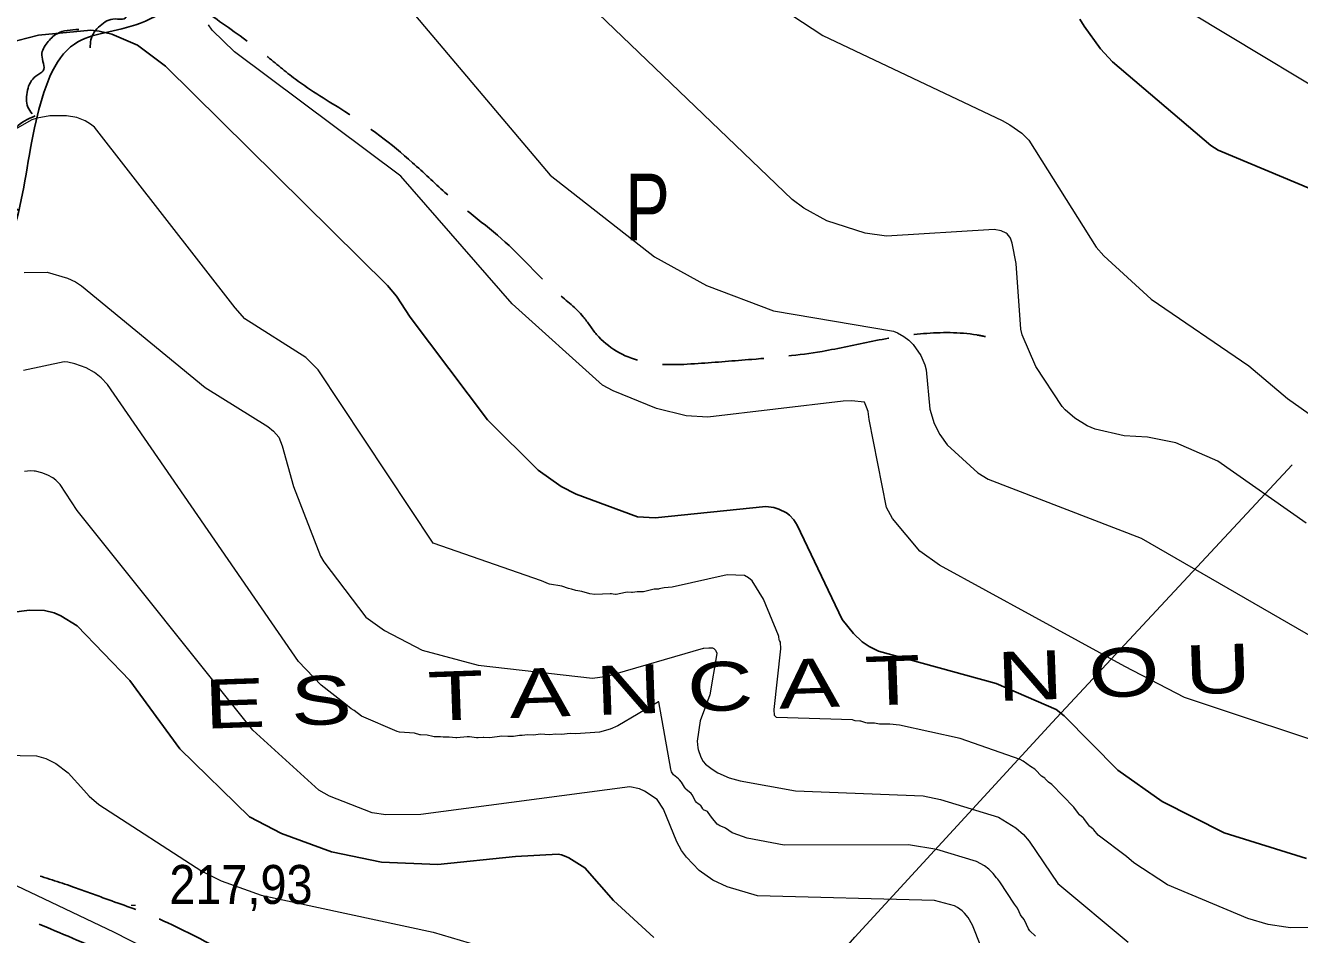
# Model space of a CAD drawing. Extents: x 480269 to 484877, y 4383588 to 4386804.
# Drawn here: x 483634.3 to 483920.8, y 4385239.6 to 4385443.8 of the extents above; entities that cross this region are included whole.
import ezdxf
from ezdxf.enums import TextEntityAlignment as Align

# ---------------------------------------------------------------- set-up
doc = ezdxf.new("R2010")
doc.units = 0
doc.header["$LTSCALE"] = 3.8
doc.linetypes.add('LONG_DASHED', pattern=[7.5, 6, -1.5])
for name, color, linetype, lineweight in [('27', 7, 'Continuous', 25), ('38', 7, 'Continuous', 25), ('51', 7, 'Continuous', 13), ('7', 7, 'Continuous', 13), ('8', 7, 'Continuous', 25), ('9', 7, 'Continuous', 13)]:
    doc.layers.add(name, color=color, linetype=linetype, lineweight=lineweight)
doc.layers.add('31', color=7, linetype='Continuous')
doc.layers.add('5', color=7, linetype='Continuous')

msp = doc.modelspace()

# ---------------------------------------------------------------- linework, layer by layer
at = {"layer": '27'}
for points in [[(483603.65, 4385366.99), (483624.2, 4385382.47), (483632.03, 4385398.91), (483636.72, 4385422.41), (483645.34, 4385439.65), (483660.21, 4385444.35), (483671.96, 4385455.31), (483662.56, 4385467.06), (483659.43, 4385476.46), (483674.31, 4385492.91), (483694.66, 4385499.96), (483704.06, 4385490.56), (483711.11, 4385468.63), (483722.85, 4385451.4), (483736.16, 4385456.1), (483742.42, 4385467.85), (483748.69, 4385484.3), (483759.65, 4385490.56), (483776.88, 4385484.3), (483802.71, 4385469.41), (483826.99, 4385463.15), (483860.65, 4385463.15), (483873.96, 4385476.46), (483902.15, 4385486.65), (483911.55, 4385506.23), (483932.69, 4385513.28), (483942.86, 4385514.85), (483932.69, 4385531.3), (483915.46, 4385547.75), (483903.72, 4385547.75), (483886.49, 4385539.13), (483871.61, 4385529.73), (483863.78, 4385533.65), (483865.35, 4385544.61), (483871.61, 4385560.28), (483873.96, 4385572.03), (483874.75, 4385588.48), (483884.93, 4385596.31), (483910.76, 4385592.4), (483924.07, 4385597.1), (483936.6, 4385618.25), (483939.73, 4385664.46), (483945.7, 4385679.85)], [(483648.9, 4385438.8), (483649.04, 4385440.57), (483651.11, 4385443.75), (483654.47, 4385445.28), (483656.53, 4385445.32), (483658.31, 4385448.39), (483660.85, 4385449.97), (483663.85, 4385450.35), (483668.39, 4385448.35)], [(483635.81, 4385423.94), (483634.9, 4385425.46), (483634.78, 4385429.25), (483636.66, 4385432.43), (483638.32, 4385433.64), (483638.02, 4385437.18), (483639.2, 4385439.93), (483641.43, 4385441.96), (483646.3, 4385442.93)], [(483633.02, 4385402.07), (483631.66, 4385403.2), (483630.26, 4385406.73), (483630.97, 4385410.35), (483632.12, 4385412.05), (483630.65, 4385415.29), (483630.83, 4385418.27), (483632.26, 4385420.93), (483636.51, 4385423.48)]]:
    msp.add_spline(points, degree=3, dxfattribs=at)
at = {"layer": '38', "linetype": 'LONG_DASHED'}
for points in [[(483640.42, 4385466.96), (483654.43, 4385459.67), (483669.1, 4385450.89), (483677.98, 4385444.75), (483688.4, 4385437.1), (483695.03, 4385431.75), (483706.18, 4385424.47), (483721.38, 4385412.98), (483728.65, 4385406.32), (483743.08, 4385394.35), (483754.06, 4385383.62), (483759.75, 4385378.38), (483762.75, 4385374.38), (483772.67, 4385368.4), (483785.59, 4385367.87), (483797.68, 4385368.79), (483813.44, 4385370.59), (483824.85, 4385372.88), (483836.29, 4385374.57), (483848.23, 4385374.28), (483850.18, 4385373.92)], [(483795.58, 4385215.69), (483787.52, 4385217.14), (483774.93, 4385219.27), (483756.17, 4385220.84), (483744.1, 4385220.75), (483730.15, 4385220.39), (483717.93, 4385220.89), (483709.9, 4385222.06), (483700.53, 4385223.65), (483694.72, 4385225.88), (483683.27, 4385233.26), (483677.29, 4385236.66), (483662.64, 4385243.79), (483651.72, 4385247.83), (483644.93, 4385250.29), (483635.65, 4385253.31), (483617.57, 4385261.54), (483615.06, 4385263.27), (483612.3, 4385264.61), (483604.76, 4385269), (483594.29, 4385275.78), (483584.82, 4385280.7), (483566.04, 4385290.4), (483555.24, 4385295.34), (483546.21, 4385301.34), (483538.99, 4385305.85), (483528.92, 4385311.04), (483523.21, 4385313.51), (483510.9, 4385315.71), (483494.14, 4385318.51), (483477.95, 4385321.32), (483473.72, 4385322.41), (483455.31, 4385325.65), (483446.94, 4385324.54), (483441.74, 4385325.11), (483434.23, 4385329.08), (483424.38, 4385339.16), (483421.39, 4385345.15), (483417.87, 4385349.13), (483413.47, 4385355.82), (483410.01, 4385363.32), (483406.1, 4385367.21), (483401.43, 4385368.01), (483387.69, 4385374.61)], [(483264.68, 4385323.89), (483271.21, 4385322.72), (483280.06, 4385320.15), (483287.57, 4385316.09), (483296.75, 4385309.85), (483304.75, 4385307.35), (483315.82, 4385308.48), (483326.13, 4385310.05), (483339.43, 4385309.19), (483343.5, 4385307.64), (483362.58, 4385298.14), (483371.44, 4385295.03), (483381.24, 4385291.18), (483394.42, 4385294.17), (483401.63, 4385296.97), (483417.03, 4385299.74), (483431.09, 4385294.71), (483437.32, 4385291.6), (483447.85, 4385288.03), (483460.04, 4385285.18), (483470.57, 4385285.08), (483474.47, 4385285.35), (483493.04, 4385291.38), (483501.42, 4385295.1), (483505.7, 4385296.78), (483517.76, 4385295.65), (483531.17, 4385290.17), (483541.33, 4385284.09), (483555.98, 4385277.11), (483567.39, 4385273.26), (483576.31, 4385268.98), (483584.18, 4385266.17), (483601.45, 4385259.15), (483615.53, 4385252.29), (483623.44, 4385248.33), (483635.97, 4385242.52), (483651.81, 4385235.71), (483658.81, 4385232.4), (483685.37, 4385219.06), (483694.17, 4385214.34), (483710.16, 4385207.53), (483715.91, 4385205.38), (483728.89, 4385199.59), (483732.69, 4385196.85), (483739.09, 4385193.07), (483750.35, 4385189.15), (483754.67, 4385188.1), (483771.99, 4385186.71), (483785.67, 4385185.32), (483790.36, 4385184.24), (483800.79, 4385179.62), (483807.87, 4385173.82), (483817.68, 4385163.52), (483827.99, 4385152.23), (483831.26, 4385148.17), (483842.84, 4385139.18), (483848.64, 4385134.16), (483852.99, 4385132.07), (483861.12, 4385129.31), (483866.32, 4385131.3), (483874.85, 4385133.87), (483886.16, 4385133.81), (483892.74, 4385132.97), (483908.81, 4385130.35), (483912.96, 4385129.21), (483925.23, 4385125.78), (483932.22, 4385122.88), (483940.62, 4385121.66), (483944.63, 4385124.37), (483944.33, 4385126.46), (483936.69, 4385135.42), (483926.07, 4385142.63), (483922.86, 4385144.49), (483913.59, 4385152.49), (483910.67, 4385155.84), (483911.19, 4385156.16), (483909.42, 4385164.68), (483909.34, 4385167.14), (483912.59, 4385176.18), (483920.62, 4385186.19), (483927.38, 4385190.36), (483933.15, 4385194.4), (483941.5, 4385200.35), (483946.65, 4385205.19), (483953.95, 4385213.77), (483961.74, 4385222.9), (483964.63, 4385227.36), (483964.64, 4385227.33)], [(483233.78, 4385308.48), (483231.33, 4385296.55), (483230.91, 4385293.11), (483235.93, 4385285.42), (483240.31, 4385278.42), (483246.13, 4385265.75), (483249.19, 4385254.19), (483250.95, 4385239.65), (483251.67, 4385235.57), (483259.07, 4385218.52), (483264.9, 4385207.07), (483274.17, 4385195.71), (483279.16, 4385187.48), (483284.25, 4385179.98), (483291.63, 4385170.78), (483301.3, 4385157.59), (483309.29, 4385151.15), (483321.54, 4385145.01), (483327, 4385142.18), (483343.13, 4385134.24), (483347, 4385132.08), (483362.74, 4385127.22), (483375.61, 4385123.19), (483382.29, 4385121.24), (483392.05, 4385122.1), (483398.94, 4385123.93), (483414.83, 4385125.71), (483429.38, 4385125.27), (483445.33, 4385122.89), (483453.47, 4385121.77), (483466.47, 4385118.65), (483477.91, 4385115.57), (483493.05, 4385113.4), (483510.22, 4385112.03), (483519.85, 4385111.14), (483530.18, 4385111.14), (483538.19, 4385111.65), (483548.34, 4385113.76), (483562.15, 4385118.29), (483574.67, 4385120.81), (483584.06, 4385120.84), (483597.73, 4385121.64), (483609.56, 4385123.49), (483619.04, 4385124.67), (483631.84, 4385126.21), (483639.65, 4385127.78), (483655.03, 4385131.45), (483674.84, 4385131.69), (483682.68, 4385129.51), (483694.76, 4385128.42), (483706.71, 4385129.77), (483727.91, 4385131.14), (483743.49, 4385131.99), (483748.81, 4385132.22), (483749.33, 4385132.23), (483754.02, 4385132.33), (483765.96, 4385128.73), (483777.67, 4385122.7), (483794.73, 4385115.2), (483809.09, 4385106.78), (483819.65, 4385098.99), (483831.87, 4385091.54), (483838.23, 4385088.12), (483855.98, 4385080.29), (483870.77, 4385074.61), (483884.05, 4385070.06), (483896.47, 4385067.15), (483906.8, 4385065.32), (483909.71, 4385065)]]:
    msp.add_spline(points, degree=3, dxfattribs=at)
at = {"layer": '51'}
msp.add_lwpolyline([(483296.82, 4385333.81), (483300.08, 4385329.09), (483381.26, 4385318.67), (483522.24, 4385302.89), (483566.48, 4385281.02), (483597.81, 4385266.86), (483654.14, 4385240.17), (483714.26, 4385209.53), (483748.6, 4385192.85), (483784.05, 4385196.89), (483820.82, 4385238.98), (483865.2, 4385287.17), (483919.14, 4385345.13)], dxfattribs=at)
at = {"layer": '7'}
msp.add_line((483658.1, 4385246.11), (483659.1, 4385246.11), dxfattribs=at)
at = {"layer": '8'}
for points in [[(483871.39, 4385445.23), (483872.37, 4385443.66), (483876.05, 4385438.56), (483878.77, 4385435.63), (483900.84, 4385416.83), (483902.5, 4385415.81), (483923.66, 4385406.94), (483934.51, 4385398.89), (483934.71, 4385398.77), (483937.91, 4385396.27), (483940.1, 4385393.64), (483947.76, 4385379.13), (483949.24, 4385377.35), (483951.83, 4385375.15), (483956.4, 4385372.39), (483960.57, 4385370.97), (483963.25, 4385370.59), (483975.79, 4385370.37), (483998.65, 4385376.09), (484035.97, 4385388.59)], [(483630.26, 4385439.85), (483637.28, 4385441.62), (483649.01, 4385442.77), (483650.88, 4385442.56), (483653.74, 4385441.84), (483659.56, 4385439.38), (483665.84, 4385434.69), (483715.76, 4385385.42), (483717.76, 4385382.99), (483720.82, 4385378.28), (483738.25, 4385355.17), (483749.58, 4385343.87), (483754.76, 4385340.26), (483758.13, 4385338.5), (483771.92, 4385333.39), (483775.96, 4385333.2), (483800.8, 4385335.72), (483802.58, 4385335.48), (483803.72, 4385335.14), (483805.46, 4385334.28), (483806.12, 4385333.8), (483807.08, 4385332.76), (483807.89, 4385331.55), (483817.99, 4385310.34), (483820.51, 4385307.19), (483822.47, 4385305.34), (483824.06, 4385304.25), (483826.16, 4385303.22), (483852.61, 4385295.99), (483866.06, 4385290.12), (483867.87, 4385288.71), (483879.96, 4385276.48), (483889.95, 4385269.43), (483903.89, 4385262.43), (483922.36, 4385256.67)], [(483775.62, 4385238.87), (483766.57, 4385247.18), (483760.13, 4385254.54), (483756.52, 4385256.75), (483755.83, 4385257.1), (483754.83, 4385257.44), (483754.11, 4385257.6), (483744.55, 4385257.06), (483727.06, 4385255.32), (483714.39, 4385255.82), (483703.18, 4385258.14), (483691.9, 4385262.25), (483684.68, 4385265.97), (483669.05, 4385281.26), (483657.83, 4385296.65), (483645.94, 4385308.95), (483642.29, 4385311.17), (483640.8, 4385311.8), (483638.61, 4385312.33), (483635.23, 4385312.4), (483631.13, 4385311.94)]]:
    msp.add_lwpolyline(points, dxfattribs=at)
at = {"layer": '9'}
for points in [[(483678.63, 4385497.39), (483752.34, 4385410.15), (483775.79, 4385391.8), (483787.44, 4385385.42), (483802.53, 4385379.67), (483829.54, 4385375.1), (483830.41, 4385374.75), (483831.86, 4385373.96), (483832.99, 4385373.11), (483833.94, 4385372.12), (483835.65, 4385369.65), (483836.55, 4385367.56), (483836.84, 4385366.46), (483837.67, 4385357.59), (483838.66, 4385354.36), (483839.94, 4385351.89), (483841.56, 4385349.61), (483848.44, 4385343.28), (483850.81, 4385341.84), (483885.23, 4385328.65), (483930, 4385302.78)], [(483922.29, 4385332.01), (483902.47, 4385345.89), (483893.01, 4385350.04), (483886.61, 4385351.33), (483881.41, 4385351.64), (483874.87, 4385353.14), (483873.04, 4385353.86), (483870.28, 4385355.55), (483868.14, 4385357.42), (483867.45, 4385358.18), (483861.5, 4385367.16), (483858.47, 4385374.34), (483858.12, 4385375.61), (483857.09, 4385390.33), (483856.21, 4385394.9), (483855.81, 4385395.99), (483855.68, 4385396.25), (483855.4, 4385396.64), (483855.07, 4385396.97), (483854.86, 4385397.13), (483853.74, 4385397.7), (483852.18, 4385397.94), (483827.97, 4385396.51), (483823.14, 4385397.15), (483814.54, 4385399.93), (483809.34, 4385402.77), (483806.71, 4385404.74), (483752.21, 4385456.98)], [(483806.62, 4385446.12), (483813.66, 4385441.54), (483853.96, 4385422.46), (483855.66, 4385421.53), (483858.39, 4385419.63), (483859.98, 4385418.05), (483875.09, 4385393.97), (483876.81, 4385392.03), (483887.45, 4385382.3), (483909.4, 4385367.31), (483918.11, 4385359.98), (483928.62, 4385352.61), (483931.93, 4385351.03), (483949.27, 4385345.22), (483951.17, 4385345.04), (483960.26, 4385345.21), (483963.01, 4385345.82), (484075.49, 4385395.2), (484101.31, 4385409.35), (484103.26, 4385410.08)], [(484103.33, 4385446.22), (484086.65, 4385434.06), (484075.2, 4385423.36), (484072.17, 4385421.02), (484033.83, 4385405.52), (484000.46, 4385395.38), (483989.86, 4385394.32), (483985.8, 4385394.57), (483984.69, 4385394.79), (483978.59, 4385397.25), (483976.66, 4385398.32), (483896.48, 4385446.59)], [(483933.28, 4385280.06), (483894.95, 4385292.82), (483881.54, 4385299.74), (483839.83, 4385322.56), (483835.47, 4385325.71), (483829.3, 4385333.01), (483827.92, 4385335.49), (483824.03, 4385355.3), (483823.93, 4385356.47), (483823.81, 4385357.06), (483823.48, 4385358.02), (483822.97, 4385359.16), (483822.97, 4385359.17), (483820.09, 4385359.5), (483818.19, 4385359.42), (483787.8, 4385355.81), (483782.89, 4385356.1), (483776.25, 4385357.78), (483766.48, 4385361.69), (483764.06, 4385362.96), (483743.77, 4385381.27), (483718.77, 4385409.96), (483681.31, 4385437.91), (483676.31, 4385442.79), (483675.49, 4385443.96)], [(483643.58, 4385423.49), (483639.81, 4385423.5), (483636.93, 4385422.98), (483635.77, 4385422.59), (483630.38, 4385419.54)], [(483927.6, 4385241.16), (483918.75, 4385241.08), (483917.73, 4385241.17), (483913.74, 4385241.84), (483909.17, 4385243.17), (483891.12, 4385250.72), (483883.57, 4385255.65), (483881.89, 4385257.05), (483875.55, 4385261.88), (483874.58, 4385263.08), (483874.4, 4385263.25), (483873.57, 4385263.92), (483873.33, 4385264.2), (483872.3, 4385265.61), (483872.18, 4385265.74), (483871.35, 4385266.48), (483871.12, 4385266.75), (483870.06, 4385268.2), (483865.09, 4385273.23), (483864.37, 4385273.78), (483863.63, 4385274.57), (483863.54, 4385274.65), (483862.82, 4385275.16), (483861.43, 4385276.58), (483861.3, 4385276.68), (483860.32, 4385277.28), (483858.67, 4385278.51), (483857.98, 4385278.91), (483844.5, 4385283.61), (483830.89, 4385286.6), (483828.67, 4385286.82), (483826.4, 4385286.84), (483825.24, 4385287.03), (483823.63, 4385287.08), (483823.27, 4385287.13), (483822.2, 4385287.47), (483821.92, 4385287.53), (483820.92, 4385287.59), (483820.68, 4385287.63), (483820.33, 4385287.78), (483803.19, 4385288.3), (483802.73, 4385288.73), (483802.71, 4385290.12), (483804.18, 4385303.75), (483804.11, 4385305.25), (483803.89, 4385305.6), (483803.83, 4385305.79), (483803.76, 4385306.49), (483803.67, 4385306.75), (483800.27, 4385314.93), (483797.76, 4385319.03), (483796.91, 4385319.72), (483795.99, 4385320.21), (483792.08, 4385320.36), (483779.72, 4385317.64), (483777.94, 4385317.47), (483776.81, 4385317.2), (483776.69, 4385317.19), (483775.67, 4385317.14), (483773.27, 4385316.58), (483773.08, 4385316.55), (483771.97, 4385316.57), (483771.84, 4385316.56), (483770.85, 4385316.37), (483770.59, 4385316.37), (483769.64, 4385316.46), (483769.24, 4385316.41), (483767.18, 4385315.98), (483766.99, 4385315.96), (483766.48, 4385316.01), (483766.07, 4385316.1), (483765.82, 4385316.12), (483762.39, 4385315.98), (483761.23, 4385316.11), (483759.43, 4385316.63), (483758.08, 4385316.88), (483757.09, 4385317.18), (483756.44, 4385317.31), (483754.93, 4385317.84), (483752.15, 4385318.27), (483751.91, 4385318.33), (483750.33, 4385319.01), (483726.04, 4385327.52), (483700.12, 4385366.43), (483697.36, 4385369.22), (483683.67, 4385377.92), (483681.48, 4385380.35), (483649.89, 4385420.97), (483648.98, 4385421.68), (483647.75, 4385422.42), (483645.87, 4385423.14), (483643.58, 4385423.49)], [(483634.07, 4385388.32), (483639.18, 4385388.35), (483643.78, 4385387.03), (483645.57, 4385386.23), (483646.94, 4385385.32), (483674.73, 4385362.45), (483688.86, 4385353.68), (483690.1, 4385352.66), (483691.3, 4385351.28), (483692.05, 4385349.35), (483694.62, 4385340.2), (483700.69, 4385324.54), (483701.43, 4385323.3), (483710.86, 4385310.83), (483715.06, 4385307.87), (483723.51, 4385303.43), (483736.12, 4385300.11), (483761.84, 4385297.19), (483765.16, 4385297.59), (483786.82, 4385303.88), (483786.83, 4385303.88), (483786.84, 4385303.88), (483788.02, 4385303.98), (483788.8, 4385303.94), (483788.97, 4385303.89), (483789.11, 4385303.83), (483789.47, 4385303.45), (483789.77, 4385302.81), (483789.76, 4385302.68), (483788.25, 4385293.44), (483786.05, 4385287.55), (483785.33, 4385283.02), (483785.49, 4385281.51), (483785.59, 4385281.09), (483786.2, 4385279.39), (483786.73, 4385278.4), (483787.24, 4385277.82), (483788.71, 4385276.68), (483790.03, 4385275.89), (483792.58, 4385274.78), (483795.07, 4385274.05), (483807.5, 4385271.81), (483836.16, 4385270.7)], [(483706.3, 4385291.32), (483700.83, 4385295.55), (483695.7, 4385300.93), (483652.81, 4385363.11), (483651.36, 4385364.66), (483649.87, 4385365.83), (483647.96, 4385366.91), (483645.45, 4385367.8), (483643.88, 4385368.14), (483643.03, 4385368.21), (483633.89, 4385366.3)], [(483851.14, 4385231.87), (483847.31, 4385241.63), (483846.27, 4385243.41), (483845.5, 4385244.35), (483844.94, 4385244.88), (483843.94, 4385245.6), (483843.2, 4385246), (483838.77, 4385247.17), (483798.91, 4385248.26), (483792.11, 4385250.26), (483788.87, 4385251.76), (483785.81, 4385253.93), (483782.98, 4385256.9), (483781.85, 4385258.42), (483780.76, 4385260.39), (483777.78, 4385267.71), (483776.38, 4385269.92), (483773.52, 4385271.78), (483772.38, 4385272.27), (483770.24, 4385272.75), (483723.22, 4385266.52), (483715.36, 4385266.41), (483712.28, 4385266.86), (483702.67, 4385270.64), (483700.31, 4385272.02), (483685.49, 4385285.47), (483645.95, 4385334.8), (483642.12, 4385340.71), (483641.15, 4385341.62), (483640.46, 4385342.14), (483639.39, 4385342.75), (483638, 4385343.28), (483636.6, 4385343.65), (483636.32, 4385343.7), (483635.44, 4385343.76), (483634.14, 4385343.63)], [(483861.47, 4385239.15), (483860.17, 4385240.39), (483859.88, 4385240.82), (483859, 4385242.78), (483858.9, 4385242.95), (483858.23, 4385243.74), (483858.06, 4385244), (483857.48, 4385245.33), (483857.4, 4385245.46), (483856.72, 4385246.36), (483853.46, 4385251.42), (483853, 4385251.96), (483852.66, 4385252.3), (483851.93, 4385253.29), (483850.95, 4385254.27), (483849.99, 4385254.96), (483848.14, 4385255.96), (483839.25, 4385258.62), (483832.9, 4385259.67), (483804.96, 4385259.63), (483796.61, 4385261.23), (483793.43, 4385262.33), (483793.21, 4385262.43), (483791.71, 4385263.46), (483791.42, 4385263.61), (483790.47, 4385263.97), (483790.24, 4385264.09), (483789.9, 4385264.37), (483788.57, 4385265.92), (483787.86, 4385267), (483787.67, 4385267.16), (483786.82, 4385267.59), (483786.73, 4385267.67), (483786.64, 4385267.76), (483786.16, 4385268.55), (483786.07, 4385268.64), (483785.98, 4385268.73), (483785.59, 4385268.95), (483785.18, 4385269.25), (483784.97, 4385269.52), (483784.26, 4385270.93), (483784.01, 4385271.26), (483782.84, 4385272.25), (483782.74, 4385272.35), (483782.49, 4385272.69), (483781.82, 4385273.8), (483781.4, 4385274.31), (483781.14, 4385274.57), (483780.08, 4385275.42), (483779.88, 4385275.65), (483779.63, 4385276.1), (483779.44, 4385276.74), (483776.75, 4385291.82), (483776.75, 4385291.83), (483776.74, 4385291.84), (483776.73, 4385291.84), (483776.71, 4385291.84), (483767.53, 4385286.43), (483765.82, 4385285.67), (483763.4, 4385285), (483758.08, 4385284.65), (483756.78, 4385284.7), (483754.88, 4385284.52), (483753.6, 4385284.6), (483752.16, 4385284.45), (483750.04, 4385284.54), (483748.62, 4385284.38), (483747.23, 4385284.4), (483746.04, 4385284.24), (483745.4, 4385284.25), (483744.09, 4385284.06), (483743.36, 4385284.07), (483742.81, 4385284.02), (483741.46, 4385284.11), (483738.72, 4385283.76), (483737.4, 4385283.85), (483737.25, 4385283.85), (483736.11, 4385283.74), (483735.74, 4385283.75), (483734.15, 4385283.98), (483733.62, 4385283.97), (483731.29, 4385283.73), (483731.07, 4385283.73), (483729.6, 4385283.93), (483728.29, 4385283.89), (483727.63, 4385284), (483726.25, 4385284), (483725.93, 4385284.03), (483724.68, 4385284.33), (483723.18, 4385284.41), (483723.02, 4385284.44), (483721.78, 4385284.77), (483718.41, 4385285.04), (483717.89, 4385285.14), (483709.89, 4385288.61), (483708.23, 4385289.88), (483707.57, 4385290.3), (483706.3, 4385291.32)], [(483629.46, 4385279.85), (483636.83, 4385279.69), (483638.92, 4385279.08), (483641.13, 4385277.95), (483643.94, 4385275.89), (483647.45, 4385272.02), (483648.63, 4385270.65), (483648.67, 4385270.62), (483648.68, 4385270.61), (483650.82, 4385268.74), (483673.98, 4385253.81), (483678.37, 4385251.63), (483687.32, 4385248.37), (483726.03, 4385240.1), (483740.17, 4385235.91)], [(483836.16, 4385270.7), (483840.11, 4385269.9), (483853.09, 4385265.92), (483857.05, 4385263.53), (483858.78, 4385262.02), (483860.02, 4385260.51), (483866.47, 4385251), (483882.29, 4385237.87)]]:
    msp.add_lwpolyline(points, dxfattribs=at)

# ---------------------------------------------------------------- texts
at = {"layer": '31', "width": 0.75}
msp.add_text('P', height=15, dxfattribs=at).set_placement((483774.2, 4385395.51), align=Align.CENTER)
at = {"layer": '5', "width": 1.4}
msp.add_text('E S   T A N C A T   N O U', height=10.99, rotation=2, dxfattribs=at).set_placement((483674.73, 4385285.78))
at = {"layer": '7', "width": 0.9}
msp.add_text('217,93', height=8.75, dxfattribs=at).set_placement((483666.68, 4385246.43))

doc.saveas('drawing.dxf')
